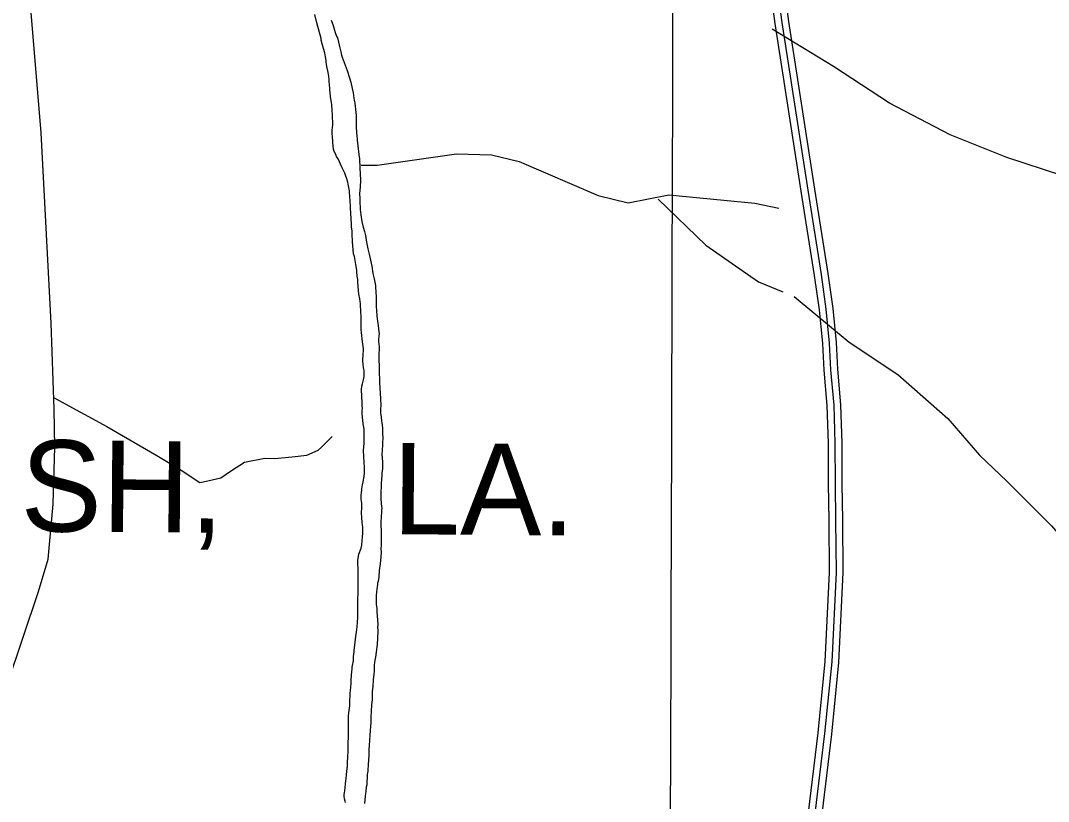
# Model space of a CAD drawing. Extents: x 3161665 to 3199565, y 885729 to 911164.
# Drawn here: x 3169703 to 3171958, y 899813 to 901525 of the extents above; entities that cross this region are included whole.
import ezdxf

# ---------------------------------------------------------------- set-up
doc = ezdxf.new("R2010")
doc.units = 0
for name, color, linetype in [('V-GRID-MAJR', 7, 'Continuous'), ('V-ROAD-CNTR', 7, 'Continuous'), ('V-TOPO-GNAM-IDEN', 7, 'Continuous'), ('V-TOPO-SHOR', 7, 'Continuous')]:
    doc.layers.add(name, color=color, linetype=linetype)

msp = doc.modelspace()

# ---------------------------------------------------------------- linework, layer by layer
at = {"layer": 'V-GRID-MAJR'}
msp.add_spline([(3171102.7, 891181.041), (3171121.2120000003, 897241.873), (3171139.73, 903304.649), (3171158.249, 909367.4720000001), (3171158.255, 909369.371)], degree=3, dxfattribs=at)
at = {"layer": 'V-ROAD-CNTR'}
for points in [[(3171274.4764142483, 902076.5418191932), (3171281.365400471, 902061.456849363), (3171287.3343885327, 902037.966896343), (3171357.8232475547, 901518.2909356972), (3171414.910133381, 901150.4756713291), (3171444.267074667, 900965.6450409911), (3171454.918053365, 900890.0301922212), (3171461.888039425, 900816.2613397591), (3171465.016033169, 900758.0274562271), (3171471.857019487, 900680.5106112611), (3171474.434014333, 900597.4577773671), (3171474.630013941, 900508.9259544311), (3171475.7650116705, 900428.5221152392), (3171477.060009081, 900314.828342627), (3171467.626027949, 900119.5087332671), (3171451.753059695, 899962.9710463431), (3171430.6191019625, 899788.0113962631)], [(3171307.537348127, 902076.362819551), (3171309.775343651, 902071.4628293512), (3171316.832329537, 902043.6968848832), (3171387.513188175, 901522.6089270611), (3171444.5460741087, 901155.1296620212), (3171473.9370153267, 900970.091032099), (3171484.719993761, 900893.5341852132), (3171491.8119795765, 900818.4773353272), (3171494.9459733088, 900760.1514519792), (3171501.8169595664, 900682.2966076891), (3171504.431954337, 900597.9557763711), (3171504.629953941, 900509.1719539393), (3171505.7629516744, 900428.904114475), (3171507.067949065, 900314.2743437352), (3171497.5519680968, 900117.2707377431), (3171481.5710000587, 899959.6590529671), (3171460.3830424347, 899784.2554037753)], [(3171302.0833590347, 902040.8318906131), (3171372.6682178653, 901520.4499313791), (3171429.728103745, 901152.8026666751), (3171459.102044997, 900967.8680365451), (3171469.819023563, 900891.7821887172), (3171476.8500095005, 900817.369337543), (3171479.981003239, 900759.089454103), (3171486.8369895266, 900681.4036094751), (3171489.432984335, 900597.7067768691), (3171489.6299839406, 900509.048954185), (3171490.763981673, 900428.7131148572), (3171492.0639790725, 900314.5513431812), (3171482.588998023, 900118.3897355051), (3171466.662029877, 899961.3150496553), (3171445.501072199, 899786.1334000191)]]:
    msp.add_lwpolyline(points, dxfattribs=at)
at = {"layer": 'V-TOPO-SHOR'}
for points in [[(3169622.6181845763, 899947.749467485), (3169674.423685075, 900070.2562394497), (3169742.398889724, 900272.6974556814), (3169763.8803690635, 900343.7346697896), (3169774.808611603, 900464.5541846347), (3169778.636257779, 900588.94352921), (3169777.0427520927, 900672.4712410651), (3169770.3484119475, 900860.8597043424), (3169748.164065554, 901278.5295140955), (3169718.746308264, 901639.3476772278), (3169699.342717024, 901705.143429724), (3169676.3458581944, 901753.1759723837), (3169655.169071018, 901820.7527334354), (3169641.0616297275, 901870.542846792), (3169628.782072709, 901943.4313830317), (3169611.2454288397, 902050.096580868), (3169567.103033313, 902179.9227025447), (3169561.963135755, 902267.0124315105), (3169565.6423421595, 902323.8718907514)], [(3170379.832000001, 901395.6559999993), (3170379.566000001, 901402.3959999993), (3170377.295000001, 901414.1229999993), (3170375.026000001, 901424.1029999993), (3170374.516000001, 901428.8439999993), (3170373.508000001, 901433.3329999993), (3170373.250000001, 901436.8289999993), (3170372.234000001, 901445.0619999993), (3170370.467000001, 901453.7949999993), (3170367.950000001, 901463.0249999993), (3170364.681000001, 901473.7499999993), (3170362.918000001, 901481.7329999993), (3170362.410000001, 901484.9769999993), (3170352.848000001, 901519.9019999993), (3170349.063000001, 901537.8649999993)], [(3170384.784000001, 901525.5459999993), (3170386.042000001, 901521.5569999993), (3170388.805000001, 901513.8239999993), (3170393.583000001, 901498.1089999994), (3170396.095000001, 901490.6279999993), (3170398.100000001, 901486.6379999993), (3170402.887000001, 901467.4279999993), (3170405.408000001, 901455.9509999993), (3170407.421000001, 901448.9669999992), (3170408.426000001, 901444.7259999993), (3170412.699000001, 901432.5059999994), (3170419.477000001, 901414.7989999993), (3170424.503000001, 901399.3339999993), (3170427.522000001, 901389.3559999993), (3170430.297000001, 901375.8849999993), (3170432.564000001, 901365.9049999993), (3170433.576000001, 901360.4139999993), (3170434.588000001, 901354.4279999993), (3170435.095000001, 901350.1839999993), (3170436.359000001, 901343.4479999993), (3170438.901000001, 901323.2369999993), (3170439.165000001, 901316.4969999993), (3170439.675000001, 901311.2559999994), (3170439.437000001, 901306.2629999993), (3170439.697000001, 901301.2719999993), (3170439.720000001, 901291.0379999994), (3170441.016000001, 901269.5749999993), (3170441.520000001, 901266.5809999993), (3170441.780000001, 901262.3369999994), (3170443.306000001, 901249.6109999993), (3170445.096000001, 901230.8939999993), (3170446.613000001, 901221.1619999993), (3170447.656000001, 901201.6959999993), (3170448.7150000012, 901174.7399999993), (3170448.000000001, 901159.2639999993), (3170447.031000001, 901145.7839999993), (3170447.306000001, 901134.7999999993), (3170447.068000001, 901129.3099999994), (3170448.108000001, 901110.5909999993), (3170449.632000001, 901098.8619999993), (3170451.912000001, 901084.1409999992), (3170454.685000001, 901071.9159999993), (3170457.951000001, 901061.9379999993), (3170459.966000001, 901053.2079999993), (3170461.236000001, 901043.4759999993), (3170463.759000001, 901031.4989999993), (3170465.025000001, 901024.0139999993), (3170467.544000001, 901012.5389999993), (3170472.332000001, 900992.8309999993), (3170473.594000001, 900986.3429999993), (3170476.127000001, 900969.8749999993), (3170478.898000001, 900958.1499999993), (3170481.425000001, 900943.9269999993), (3170481.933000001, 900940.1849999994), (3170482.705000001, 900930.2009999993), (3170483.230000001, 900918.4719999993), (3170483.522000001, 900898.7539999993), (3170484.047000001, 900888.0199999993), (3170484.821000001, 900876.7889999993), (3170486.603000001, 900860.5689999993), (3170487.360000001, 900856.5769999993), (3170488.628000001, 900847.8449999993), (3170489.648000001, 900837.8629999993), (3170489.159000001, 900833.8669999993), (3170488.681000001, 900824.1309999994), (3170488.690000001, 900820.6369999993), (3170489.462000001, 900809.4059999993), (3170489.259000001, 900788.9379999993), (3170489.574000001, 900758.4859999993), (3170490.635000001, 900730.7829999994), (3170492.712000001, 900695.3419999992), (3170493.242000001, 900680.8669999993), (3170493.009000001, 900673.3779999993), (3170493.027000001, 900664.8929999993), (3170494.049000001, 900654.9109999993), (3170495.065000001, 900647.1729999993), (3170495.823000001, 900642.9319999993), (3170496.845000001, 900631.9529999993), (3170497.125000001, 900618.4749999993), (3170497.641000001, 900610.7369999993), (3170497.172000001, 900597.2579999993), (3170496.212000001, 900580.0319999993), (3170495.972000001, 900575.5379999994), (3170495.978000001, 900572.2939999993)], [(3172281.9524873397, 901109.4657097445), (3172193.1286255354, 901123.8778431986), (3172084.7839831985, 901150.7726617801), (3171987.1175795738, 901184.7524514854), (3171866.360565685, 901224.1143299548), (3171742.0727851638, 901274.1466345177), (3171608.9424628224, 901343.7465953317), (3171486.4981918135, 901423.9857317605), (3171351.6181113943, 901506.0293146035)], [(3170456.896000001, 900524.9489999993), (3170457.628000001, 900533.1879999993), (3170457.863000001, 900538.6789999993), (3170457.851000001, 900544.9189999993), (3170456.051000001, 900568.1289999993), (3170455.268000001, 900583.1039999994), (3170456.008000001, 900588.3469999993), (3170456.731000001, 900599.3299999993), (3170457.220000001, 900603.3259999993), (3170457.195000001, 900615.3069999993), (3170456.917000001, 900628.2869999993), (3170456.407000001, 900633.0279999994), (3170454.6440000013, 900640.2609999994), (3170452.845000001, 900663.2219999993), (3170452.829000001, 900669.9619999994), (3170453.067000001, 900675.7019999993), (3170452.809000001, 900679.4459999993), (3170452.794000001, 900686.1859999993), (3170452.010000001, 900701.9079999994), (3170451.502000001, 900705.4019999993), (3170451.242000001, 900710.6429999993), (3170450.7320000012, 900715.3839999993), (3170451.463000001, 900723.1239999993), (3170452.952000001, 900727.8709999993), (3170455.1780000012, 900736.6119999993), (3170456.909000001, 900744.3529999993), (3170457.142000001, 900751.5929999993), (3170456.630000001, 900757.0809999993), (3170455.8740000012, 900760.5749999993), (3170455.616000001, 900763.8189999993), (3170454.855000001, 900769.8079999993), (3170454.334000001, 900779.5419999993), (3170455.051000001, 900793.2719999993), (3170455.287000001, 900800.2609999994), (3170455.274000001, 900805.2539999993), (3170453.247000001, 900819.9749999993), (3170450.703000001, 900840.4369999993), (3170450.691000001, 900846.4299999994), (3170450.159000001, 900861.4039999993), (3170450.138000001, 900870.8889999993), (3170449.593000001, 900891.1069999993), (3170449.081000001, 900897.0949999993), (3170448.815000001, 900904.3329999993), (3170448.057000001, 900908.3239999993), (3170447.295000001, 900914.3149999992), (3170445.274000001, 900925.0419999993), (3170444.258000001, 900933.0269999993), (3170443.220000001, 900951.2459999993), (3170442.708000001, 900957.2369999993), (3170441.442000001, 900964.4719999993), (3170441.174000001, 900973.9559999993), (3170440.664000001, 900977.6999999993), (3170438.393000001, 900989.6769999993), (3170435.358000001, 901007.1419999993), (3170433.848000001, 901012.8789999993), (3170432.578000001, 901022.6109999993), (3170431.042000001, 901039.8299999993), (3170430.254000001, 901057.3019999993), (3170430.242000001, 901063.2919999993), (3170429.476000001, 901071.2769999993), (3170429.207000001, 901079.0149999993), (3170426.885000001, 901112.9559999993), (3170427.125000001, 901118.1989999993), (3170425.830000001, 901138.9129999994), (3170425.060000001, 901148.1469999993), (3170424.552000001, 901151.8909999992), (3170423.797000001, 901155.1329999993), (3170422.025000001, 901166.1119999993), (3170420.768000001, 901170.3509999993), (3170418.251000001, 901180.0809999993), (3170416.496000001, 901183.8209999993), (3170414.484000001, 901189.8069999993), (3170408.9650000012, 901202.0259999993), (3170404.955000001, 901209.7549999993), (3170402.946000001, 901215.2419999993), (3170399.688000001, 901221.2259999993), (3170396.431000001, 901226.7099999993), (3170394.424000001, 901230.6999999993), (3170391.416000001, 901237.4319999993), (3170389.407000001, 901242.4179999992), (3170388.377000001, 901256.6459999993), (3170388.366000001, 901261.3869999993), (3170387.602000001, 901268.1249999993), (3170387.097000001, 901271.1189999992), (3170386.838000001, 901275.3629999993), (3170387.066000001, 901285.0969999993), (3170387.305000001, 901289.3399999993), (3170388.2860000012, 901297.0819999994), (3170388.278000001, 901301.3229999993), (3170387.254000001, 901312.8039999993), (3170387.240000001, 901319.2939999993), (3170386.974000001, 901326.7819999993), (3170385.943000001, 901340.7569999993), (3170385.186000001, 901344.7489999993), (3170383.410000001, 901357.4749999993), (3170382.392000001, 901366.7079999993), (3170381.632000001, 901371.6979999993), (3170381.368000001, 901377.9389999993), (3170380.860000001, 901381.9299999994), (3170380.338000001, 901392.4139999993), (3170379.832000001, 901395.6559999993)], [(3170449.9671064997, 901207.6795341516), (3170485.5091514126, 901207.6014079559), (3170659.7198598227, 901232.0980210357), (3170736.1313500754, 901230.1529474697), (3170796.521575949, 901215.8033149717), (3170970.513531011, 901140.7822022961), (3171036.231157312, 901124.6437486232), (3171125.125332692, 901142.2194555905), (3171313.4591076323, 901124.0343642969), (3171366.7487371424, 901113.2545615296)], [(3171102.0034719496, 901133.3847263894), (3171206.6298447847, 901031.8594261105), (3171321.965706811, 900951.6359149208), (3171375.2318984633, 900930.1934986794)], [(3171400.087892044, 900919.4761968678), (3171520.7120913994, 900819.6928420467), (3171627.1819737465, 900748.3743736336), (3171737.1513722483, 900652.1686611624), (3171806.282575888, 900572.046714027), (3171866.5790503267, 900515.0466276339), (3171964.104826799, 900417.0911570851), (3172033.2360304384, 900336.96920995), (3172086.392845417, 900265.7679308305), (3172118.255683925, 900208.8303453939), (3172130.543053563, 900139.4960136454), (3172128.6370430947, 900080.8555458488), (3172119.67731198, 900047.1101347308), (3172116.091857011, 900032.901129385)], [(3169777.097440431, 900697.3506725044), (3169892.472365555, 900634.898183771), (3170002.5120776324, 900570.6803117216), (3170055.754831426, 900538.5752820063), (3170096.5695884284, 900511.8289031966), (3170114.3484235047, 900515.3440445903), (3170142.797684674, 900522.389952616), (3170165.9351706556, 900538.3330907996), (3170194.4078696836, 900556.0416122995), (3170238.854957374, 900564.8294657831), (3170260.1801843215, 900564.7825900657), (3170299.284246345, 900568.2508557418), (3170331.2798993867, 900571.734746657), (3170356.182768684, 900582.342671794), (3170363.3068029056, 900589.4354555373), (3170386.4599141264, 900612.4870027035)], [(3170495.978000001, 900572.2939999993), (3170496.495000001, 900565.5569999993), (3170496.765000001, 900556.0699999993), (3170497.021000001, 900553.0759999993), (3170497.031000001, 900548.0829999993), (3170496.794000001, 900542.5919999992), (3170495.819000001, 900532.6059999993), (3170495.829000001, 900527.8629999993), (3170494.373000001, 900509.3879999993), (3170494.383000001, 900504.1469999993), (3170493.416000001, 900489.6679999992), (3170493.443000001, 900477.4369999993), (3170494.469000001, 900464.9589999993), (3170495.231000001, 900459.9699999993), (3170495.491000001, 900454.9769999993), (3170495.2490000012, 900450.9829999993), (3170495.260000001, 900446.7399999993), (3170494.283000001, 900437.0039999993), (3170493.564000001, 900423.7709999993), (3170493.578000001, 900416.7839999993), (3170493.851000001, 900407.0499999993), (3170494.371000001, 900397.5649999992), (3170494.387000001, 900389.8279999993), (3170493.920000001, 900375.0989999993), (3170493.191000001, 900366.3619999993), (3170494.205000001, 900360.1239999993), (3170493.4820000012, 900348.6409999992), (3170492.018000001, 900333.1619999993), (3170490.054000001, 900318.6799999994), (3170488.835000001, 900304.6989999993), (3170488.100000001, 900299.2059999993), (3170487.606000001, 900295.7099999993), (3170486.371000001, 900290.7149999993), (3170485.878000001, 900287.7189999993), (3170485.638000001, 900283.4749999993), (3170484.166000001, 900271.7399999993), (3170483.436000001, 900263.5009999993), (3170483.445000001, 900259.5079999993), (3170482.970000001, 900248.2739999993), (3170483.477000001, 900244.2829999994), (3170483.735000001, 900240.7889999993), (3170484.495000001, 900235.7979999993), (3170485.009000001, 900229.0599999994), (3170486.300000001, 900210.0909999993), (3170486.572000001, 900200.3569999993), (3170486.334000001, 900194.1169999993), (3170486.597000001, 900188.6259999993), (3170486.613000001, 900181.6379999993), (3170486.128000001, 900174.8959999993), (3170485.896000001, 900167.1589999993), (3170485.413000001, 900160.4169999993), (3170485.421000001, 900156.6729999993), (3170484.932000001, 900151.4299999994), (3170483.461000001, 900139.6969999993), (3170481.489000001, 900128.7099999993), (3170480.504000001, 900122.4679999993), (3170479.7690000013, 900116.4749999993), (3170479.029000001, 900112.2299999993), (3170478.546000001, 900105.2399999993), (3170478.558000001, 900099.2489999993), (3170478.079000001, 900090.5129999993), (3170476.854000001, 900079.7749999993), (3170476.141000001, 900064.0479999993), (3170475.400000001, 900059.8049999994), (3170474.669000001, 900052.0659999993), (3170474.198000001, 900039.8329999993), (3170474.208000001, 900035.0899999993), (3170473.233000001, 900024.6059999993), (3170472.2690000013, 900009.3769999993), (3170471.296000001, 899997.6419999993), (3170471.318000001, 899987.1579999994), (3170470.847000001, 899974.9279999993), (3170470.356000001, 899971.1819999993), (3170469.395000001, 899954.4579999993), (3170468.904000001, 899951.2119999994), (3170468.910000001, 899947.7159999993), (3170468.423000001, 899942.7229999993), (3170467.929000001, 899939.7269999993), (3170467.218000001, 899922.7529999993), (3170467.245000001, 899910.7699999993), (3170466.758000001, 899905.7769999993), (3170466.043000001, 899890.2999999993), (3170465.060000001, 899883.3079999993), (3170464.820000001, 899878.8149999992), (3170463.837000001, 899871.5749999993), (3170462.391000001, 899848.8569999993), (3170461.654000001, 899843.8639999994), (3170460.675000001, 899834.3749999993), (3170459.936000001, 899830.1299999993), (3170459.200000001, 899823.8899999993), (3170457.988000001, 899808.1609999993)], [(3170416.301000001, 899809.9839999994), (3170415.044000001, 899813.2259999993), (3170413.5360000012, 899818.2129999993), (3170413.024000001, 899823.7029999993), (3170413.016000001, 899827.9469999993), (3170413.508000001, 899831.1929999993), (3170414.745000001, 899835.6879999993), (3170415.709000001, 899850.6669999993), (3170416.942000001, 899858.1589999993), (3170417.184000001, 899861.9029999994), (3170418.1610000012, 899871.1389999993), (3170419.142000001, 899878.6309999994), (3170420.116000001, 899889.6159999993), (3170420.598000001, 899897.6029999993), (3170420.589000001, 899901.3469999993), (3170420.827000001, 899906.5899999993), (3170421.319000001, 899910.5859999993), (3170421.544000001, 899921.8189999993), (3170421.509000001, 899936.5439999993), (3170422.212000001, 899958.0129999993), (3170422.185000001, 899969.9939999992), (3170422.654000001, 899983.2239999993), (3170422.637000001, 899990.4639999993), (3170422.875000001, 899995.7049999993), (3170422.869000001, 899999.4479999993), (3170423.600000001, 900006.9399999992), (3170424.827000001, 900016.6759999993), (3170425.314000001, 900022.1689999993), (3170425.796000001, 900030.4079999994), (3170426.006000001, 900047.3819999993), (3170426.248000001, 900051.1259999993), (3170426.989000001, 900054.6219999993), (3170427.964000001, 900064.8569999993), (3170428.202000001, 900070.3479999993), (3170428.685000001, 900077.3399999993), (3170429.156000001, 900089.8199999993), (3170430.625000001, 900103.5519999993), (3170430.866000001, 900107.0479999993), (3170432.347000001, 900114.0399999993), (3170432.841000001, 900117.2859999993), (3170433.328000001, 900122.0289999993), (3170433.809000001, 900130.2679999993), (3170435.034000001, 900140.5039999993), (3170435.276000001, 900144.4979999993), (3170436.500000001, 900155.2339999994), (3170437.719000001, 900168.4659999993), (3170438.952000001, 900174.9599999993), (3170439.194000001, 900178.7039999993), (3170440.181000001, 900183.6989999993), (3170441.651000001, 900195.6819999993), (3170443.355000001, 900215.6559999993), (3170443.093000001, 900221.6439999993), (3170443.048000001, 900242.1119999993), (3170442.782000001, 900249.3489999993), (3170443.259000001, 900259.3349999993), (3170443.744000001, 900265.3279999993), (3170443.969000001, 900276.5589999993), (3170443.443000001, 900288.2899999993), (3170443.433000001, 900293.2829999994), (3170443.906000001, 900304.7659999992), (3170443.386000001, 900314.7479999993), (3170443.326000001, 900341.2059999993), (3170444.307000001, 900349.1979999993), (3170445.542000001, 900354.9399999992), (3170450.255000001, 900368.1809999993), (3170451.738000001, 900374.6729999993), (3170452.4650000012, 900384.9089999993), (3170453.448000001, 900391.8999999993), (3170453.927000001, 900401.1369999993), (3170453.898000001, 900413.1179999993), (3170452.3740000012, 900425.0939999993), (3170451.606000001, 900434.3289999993), (3170451.080000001, 900446.0599999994), (3170451.807000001, 900456.0459999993), (3170451.535000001, 900466.2779999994), (3170450.777000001, 900470.0209999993), (3170450.265000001, 900475.7619999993), (3170450.251000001, 900482.9999999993), (3170450.734000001, 900490.2389999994), (3170451.473000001, 900494.2349999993), (3170451.7150000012, 900497.7289999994), (3170453.192000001, 900506.7199999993), (3170454.674000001, 900513.4619999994), (3170456.896000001, 900524.9489999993)]]:
    msp.add_lwpolyline(points, dxfattribs=at)

# ---------------------------------------------------------------- texts
at = {"layer": 'V-TOPO-GNAM-IDEN'}
for s, p in [('PARISH,', (3169078.4759965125, 900409.6243510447)), ('LA.', (3170518.2606720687, 900398.5498841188))]:
    msp.add_text(s, height=199.99959800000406, rotation=359.5660400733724, dxfattribs=at).set_placement(p)

doc.saveas('drawing.dxf')
